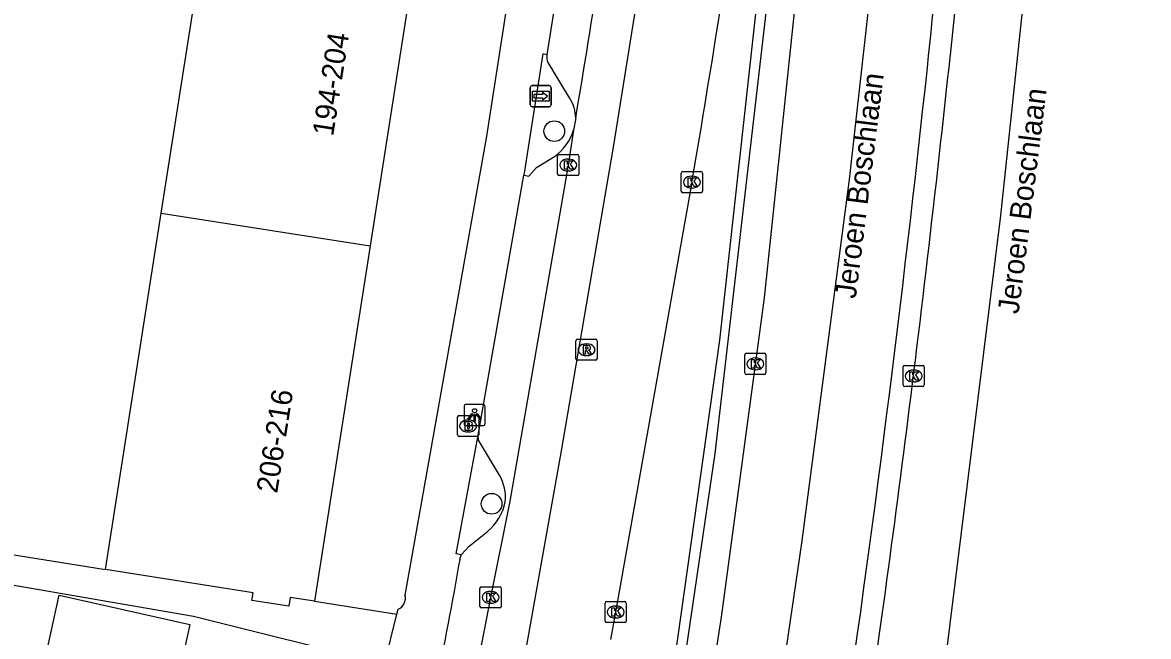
# Model space of a CAD drawing. Extents: x 162172 to 163187, y 382874 to 383684.
# Drawn here: x 163132.3 to 163185.5, y 383107.4 to 383136.4 of the extents above; entities that cross this region are included whole.
import ezdxf

# ---------------------------------------------------------------- set-up
doc = ezdxf.new("R2010")
doc.units = 0
for name, color, linetype in [('IMGEO_Boom', 7, 'Continuous'), ('IMGEO_Brandkraan', 7, 'Continuous'), ('IMGEO_Fietspad_gesloten', 7, 'Continuous'), ('IMGEO_Kolk', 7, 'Continuous'), ('IMGEO_Lichtpunt', 7, 'Continuous'), ('IMGEO_Muur', 7, 'Continuous'), ('IMGEO_Openbare_ruimte_label', 7, 'Continuous'), ('IMGEO_Pand', 7, 'Continuous'), ('IMGEO_Pand_nummerreeks', 7, 'Continuous'), ('IMGEO_Parkeervlak_open', 7, 'Continuous'), ('IMGEO_Rijbaan_lokaal_gesloten', 7, 'Continuous'), ('IMGEO_Rijbaan_regionaal_gesloten', 7, 'Continuous'), ('IMGEO_Rioolput', 7, 'Continuous'), ('IMGEO_Voetpad_open', 7, 'Continuous'), ('IMGEO_Wegwijzer', 7, 'Continuous')]:
    doc.layers.add(name, color=color, linetype=linetype)

msp = doc.modelspace()

# ---------------------------------------------------------------- linework, layer by layer
at = {"layer": 'IMGEO_Boom'}
for centre in [(163157.441, 383131.301), (163154.478, 383113.708)]:
    msp.add_circle(centre, 0.489, dxfattribs=at)
at = {"layer": 'IMGEO_Brandkraan'}
for p, q in [((163152.869, 383116.957), (163152.869, 383117.809)), ((163152.944, 383117.883), (163153.796, 383117.883)), ((163153.357, 383117.663), (163153.382, 383117.663)), ((163153.87, 383117.809), (163153.87, 383116.957)), ((163153.38, 383117.103), (163153.355, 383117.103)), ((163153.796, 383116.883), (163152.944, 383116.883))]:
    msp.add_line(p, q, dxfattribs=at)
for points in [[(163152.869, 383116.957), (163152.869, 383117.809)], [(163152.944, 383117.883), (163153.796, 383117.883)], [(163153.217, 383117.583), (163153.217, 383117.183), (163153.43, 383117.183)], [(163153.448, 383117.583), (163153.217, 383117.583)], [(163153.396, 383117.502), (163153.342, 383117.502), (163153.342, 383117.426)], [(163153.87, 383117.809), (163153.87, 383116.957)], [(163153.342, 383117.426), (163153.395, 383117.426)], [(163153.404, 383117.35), (163153.342, 383117.35), (163153.342, 383117.269)], [(163153.342, 383117.269), (163153.404, 383117.269)], [(163153.796, 383116.883), (163152.944, 383116.883)]]:
    msp.add_lwpolyline(points, dxfattribs=at)
for centre, radius, start, end in [((163152.946, 383117.807), 0.0765, 91.552, 178.448), ((163152.946, 383117.807), 0.0765, 91.552, 178.448), ((163153.397, 383117.464), 0.0379, 267.8285, 90.9355), ((163153.452, 383117.438), 0.145, 59.4692, 91.5367), ((163153.477, 383117.485), 0.0922, 285.5137, 58.1501), ((163153.794, 383117.807), 0.0765, 1.552, 88.448), ((163153.794, 383117.807), 0.0765, 1.552, 88.448), ((163152.946, 383116.959), 0.0765, 181.552, 268.448), ((163152.946, 383116.959), 0.0765, 181.552, 268.448), ((163153.405, 383117.309), 0.0404, 269.8759, 90.5077), ((163153.436, 383117.434), 0.251, 268.6676, 293.5347), ((163153.482, 383117.293), 0.105, 301.3115, 78.989), ((163153.794, 383116.959), 0.0765, 271.552, 358.448), ((163153.794, 383116.959), 0.0765, 271.552, 358.448)]:
    msp.add_arc(centre, radius, start, end, dxfattribs=at)
for centre, major_axis, ratio, start_param, end_param in [((163153.356, 383117.383), (-0.387, 0.002), 0.722429, 4.712389, 7.853982), ((163153.381, 383117.383), (-0.39, 0.002), 0.717154, 1.570796, 4.712389)]:
    msp.add_ellipse(centre, major_axis=major_axis, ratio=ratio, start_param=start_param, end_param=end_param, dxfattribs=at)
at = {"layer": 'IMGEO_Fietspad_gesloten'}
for points in [[(163158.45, 383131.915), (163158.353, 383131.351)], [(163158.353, 383131.351), (163158.101, 383129.701), (163155.326, 383113.743), (163155.282, 383113.523), (163154.43, 383109.291), (163152.873, 383101.26)]]:
    msp.add_lwpolyline(points, dxfattribs=at)
msp.add_arc((162772.388, 383197.683), 391.624, 350.33212, 352.45692, dxfattribs=at)
at = {"layer": 'IMGEO_Kolk'}
for p, q in [((163157.598, 383129.275), (163157.598, 383130.127)), ((163157.673, 383130.201), (163158.525, 383130.201)), ((163158.086, 383129.981), (163158.111, 383129.981)), ((163158.599, 383130.127), (163158.599, 383129.275)), ((163158.525, 383129.201), (163157.673, 383129.201)), ((163158.109, 383129.421), (163158.084, 383129.421)), ((163163.441, 383128.47), (163163.441, 383129.322)), ((163163.516, 383129.396), (163164.368, 383129.396)), ((163163.929, 383129.176), (163163.954, 383129.176)), ((163164.442, 383129.322), (163164.442, 383128.47)), ((163164.368, 383128.396), (163163.516, 383128.396)), ((163163.952, 383128.616), (163163.927, 383128.616)), ((163166.44, 383119.888), (163166.44, 383120.74)), ((163166.515, 383120.814), (163167.367, 383120.814)), ((163167.441, 383120.74), (163167.441, 383119.888)), ((163166.928, 383120.594), (163166.953, 383120.594)), ((163173.92, 383119.318), (163173.92, 383120.17)), ((163173.995, 383120.244), (163174.847, 383120.244)), ((163174.921, 383120.17), (163174.921, 383119.318)), ((163167.367, 383119.814), (163166.515, 383119.814)), ((163166.951, 383120.034), (163166.926, 383120.034)), ((163174.408, 383120.024), (163174.433, 383120.024)), ((163174.847, 383119.244), (163173.995, 383119.244)), ((163174.431, 383119.464), (163174.406, 383119.464)), ((163153.929, 383108.865), (163153.929, 383109.717)), ((163154.004, 383109.791), (163154.856, 383109.791)), ((163154.417, 383109.571), (163154.442, 383109.571)), ((163154.93, 383109.717), (163154.93, 383108.865)), ((163154.44, 383109.011), (163154.415, 383109.011)), ((163159.839, 383108.172), (163159.839, 383109.024)), ((163159.914, 383109.098), (163160.766, 383109.098)), ((163160.84, 383109.024), (163160.84, 383108.172)), ((163154.856, 383108.791), (163154.004, 383108.791)), ((163160.327, 383108.878), (163160.352, 383108.878)), ((163160.766, 383108.098), (163159.914, 383108.098)), ((163160.35, 383108.318), (163160.325, 383108.318))]:
    msp.add_line(p, q, dxfattribs=at)
for points in [[(163157.598, 383129.275), (163157.598, 383130.127)], [(163157.673, 383130.201), (163158.525, 383130.201)], [(163157.919, 383129.901), (163158.042, 383129.901), (163158.042, 383129.75), (163158.172, 383129.901), (163158.336, 383129.901), (163158.19, 383129.75), (163158.343, 383129.501), (163158.191, 383129.501), (163158.106, 383129.665), (163158.042, 383129.598), (163158.042, 383129.501), (163157.919, 383129.501), (163157.919, 383129.901)], [(163158.599, 383130.127), (163158.599, 383129.275)], [(163158.525, 383129.201), (163157.673, 383129.201)], [(163163.441, 383128.47), (163163.441, 383129.322)], [(163163.516, 383129.396), (163164.368, 383129.396)], [(163164.442, 383129.322), (163164.442, 383128.47)], [(163163.762, 383129.096), (163163.885, 383129.096), (163163.885, 383128.945), (163164.015, 383129.096), (163164.179, 383129.096), (163164.033, 383128.945), (163164.186, 383128.696), (163164.034, 383128.696), (163163.949, 383128.86), (163163.885, 383128.793), (163163.885, 383128.696), (163163.762, 383128.696), (163163.762, 383129.096)], [(163164.368, 383128.396), (163163.516, 383128.396)], [(163166.44, 383119.888), (163166.44, 383120.74)], [(163166.515, 383120.814), (163167.367, 383120.814)], [(163167.441, 383120.74), (163167.441, 383119.888)], [(163166.761, 383120.514), (163166.884, 383120.514), (163166.884, 383120.363), (163167.014, 383120.514), (163167.178, 383120.514), (163167.032, 383120.363), (163167.185, 383120.114), (163167.033, 383120.114), (163166.948, 383120.278), (163166.884, 383120.211), (163166.884, 383120.114), (163166.761, 383120.114), (163166.761, 383120.514)], [(163173.92, 383119.318), (163173.92, 383120.17)], [(163173.995, 383120.244), (163174.847, 383120.244)], [(163174.921, 383120.17), (163174.921, 383119.318)], [(163167.367, 383119.814), (163166.515, 383119.814)], [(163174.241, 383119.944), (163174.364, 383119.944), (163174.364, 383119.793), (163174.494, 383119.944), (163174.658, 383119.944), (163174.512, 383119.793), (163174.665, 383119.544), (163174.513, 383119.544), (163174.428, 383119.708), (163174.364, 383119.641), (163174.364, 383119.544), (163174.241, 383119.544), (163174.241, 383119.944)], [(163174.847, 383119.244), (163173.995, 383119.244)], [(163153.929, 383108.865), (163153.929, 383109.717)], [(163154.004, 383109.791), (163154.856, 383109.791)], [(163154.25, 383109.491), (163154.373, 383109.491), (163154.373, 383109.34), (163154.503, 383109.491), (163154.667, 383109.491), (163154.521, 383109.34), (163154.674, 383109.091), (163154.522, 383109.091), (163154.437, 383109.255), (163154.373, 383109.188), (163154.373, 383109.091), (163154.25, 383109.091), (163154.25, 383109.491)], [(163154.93, 383109.717), (163154.93, 383108.865)], [(163159.839, 383108.172), (163159.839, 383109.024)], [(163159.914, 383109.098), (163160.766, 383109.098)], [(163160.84, 383109.024), (163160.84, 383108.172)], [(163154.856, 383108.791), (163154.004, 383108.791)], [(163160.16, 383108.798), (163160.283, 383108.798), (163160.283, 383108.647), (163160.413, 383108.798), (163160.577, 383108.798), (163160.431, 383108.647), (163160.584, 383108.398), (163160.432, 383108.398), (163160.347, 383108.562), (163160.283, 383108.495), (163160.283, 383108.398), (163160.16, 383108.398), (163160.16, 383108.798)], [(163160.766, 383108.098), (163159.914, 383108.098)]]:
    msp.add_lwpolyline(points, dxfattribs=at)
for centre, start, end in [((163157.675, 383130.125), 91.552, 178.448), ((163157.675, 383130.125), 91.552, 178.448), ((163158.523, 383130.125), 1.552, 88.448), ((163158.523, 383130.125), 1.552, 88.448), ((163157.675, 383129.277), 181.552, 268.448), ((163157.675, 383129.277), 181.552, 268.448), ((163158.523, 383129.277), 271.552, 358.448), ((163158.523, 383129.277), 271.552, 358.448), ((163163.518, 383129.32), 91.552, 178.448), ((163163.518, 383129.32), 91.552, 178.448), ((163164.366, 383129.32), 1.552, 88.448), ((163164.366, 383129.32), 1.552, 88.448), ((163163.518, 383128.472), 181.552, 268.448), ((163163.518, 383128.472), 181.552, 268.448), ((163164.366, 383128.472), 271.552, 358.448), ((163164.366, 383128.472), 271.552, 358.448), ((163166.517, 383120.738), 91.552, 178.448), ((163166.517, 383120.738), 91.552, 178.448), ((163167.365, 383120.738), 1.552, 88.448), ((163167.365, 383120.738), 1.552, 88.448), ((163173.997, 383120.168), 91.552, 178.448), ((163173.997, 383120.168), 91.552, 178.448), ((163174.845, 383120.168), 1.552, 88.448), ((163174.845, 383120.168), 1.552, 88.448), ((163166.517, 383119.89), 181.552, 268.448), ((163166.517, 383119.89), 181.552, 268.448), ((163167.365, 383119.89), 271.552, 358.448), ((163167.365, 383119.89), 271.552, 358.448), ((163173.997, 383119.32), 181.552, 268.448), ((163173.997, 383119.32), 181.552, 268.448), ((163174.845, 383119.32), 271.552, 358.448), ((163174.845, 383119.32), 271.552, 358.448), ((163154.006, 383109.715), 91.552, 178.448), ((163154.006, 383109.715), 91.552, 178.448), ((163154.854, 383109.715), 1.552, 88.448), ((163154.854, 383109.715), 1.552, 88.448), ((163159.916, 383109.022), 91.552, 178.448), ((163159.916, 383109.022), 91.552, 178.448), ((163160.764, 383109.022), 1.552, 88.448), ((163160.764, 383109.022), 1.552, 88.448), ((163154.006, 383108.867), 181.552, 268.448), ((163154.006, 383108.867), 181.552, 268.448), ((163154.854, 383108.867), 271.552, 358.448), ((163154.854, 383108.867), 271.552, 358.448), ((163159.916, 383108.174), 181.552, 268.448), ((163159.916, 383108.174), 181.552, 268.448), ((163160.764, 383108.174), 271.552, 358.448), ((163160.764, 383108.174), 271.552, 358.448)]:
    msp.add_arc(centre, 0.0765, start, end, dxfattribs=at)
for centre, major_axis, ratio, start_param, end_param in [((163158.085, 383129.701), (-0.387, 0.002), 0.722429, 4.712389, 7.853982), ((163158.11, 383129.701), (-0.39, 0.002), 0.717154, 1.570796, 4.712389), ((163163.928, 383128.896), (-0.387, 0.002), 0.722429, 4.712389, 7.853982), ((163163.953, 383128.896), (-0.39, 0.002), 0.717154, 1.570796, 4.712389), ((163166.927, 383120.314), (-0.387, 0.002), 0.722429, 4.712389, 7.853982), ((163166.952, 383120.314), (-0.39, 0.002), 0.717154, 1.570796, 4.712389), ((163174.407, 383119.744), (-0.387, 0.002), 0.722429, 4.712389, 7.853982), ((163174.432, 383119.744), (-0.39, 0.002), 0.717154, 1.570796, 4.712389), ((163154.416, 383109.291), (-0.387, 0.002), 0.722429, 4.712389, 7.853982), ((163154.441, 383109.291), (-0.39, 0.002), 0.717154, 1.570796, 4.712389), ((163160.326, 383108.598), (-0.387, 0.002), 0.722429, 4.712389, 7.853982), ((163160.351, 383108.598), (-0.39, 0.002), 0.717154, 1.570796, 4.712389)]:
    msp.add_ellipse(centre, major_axis=major_axis, ratio=ratio, start_param=start_param, end_param=end_param, dxfattribs=at)
at = {"layer": 'IMGEO_Lichtpunt'}
for p, q in [((163153.176, 383118.302), (163153.176, 383117.495)), ((163153.176, 383118.302), (163153.176, 383117.495)), ((163154.078, 383118.397), (163153.27, 383118.397)), ((163154.078, 383118.397), (163153.27, 383118.397)), ((163154.172, 383117.495), (163154.172, 383118.302)), ((163154.172, 383117.495), (163154.172, 383118.302)), ((163153.27, 383117.401), (163154.078, 383117.401)), ((163153.27, 383117.401), (163154.078, 383117.401))]:
    msp.add_line(p, q, dxfattribs=at)
for points in [[(163153.55, 383117.966), (163153.589, 383117.938), (163153.401, 383117.676), (163153.363, 383117.703), (163153.55, 383117.966)], [(163153.652, 383117.918), (163153.699, 383117.918), (163153.699, 383117.596), (163153.652, 383117.596), (163153.652, 383117.918)], [(163153.762, 383117.938), (163153.8, 383117.965), (163153.987, 383117.703), (163153.948, 383117.675), (163153.762, 383117.938)]]:
    msp.add_lwpolyline(points, dxfattribs=at)
msp.add_circle((163153.675, 383118.1), 0.0994, dxfattribs=at)
for centre, start, end in [((163153.27, 383118.302), 90, 180), ((163153.27, 383118.302), 90, 180), ((163154.078, 383118.302), 0, 90), ((163154.078, 383118.302), 0, 90), ((163153.27, 383117.495), 180, 270), ((163153.27, 383117.495), 180, 270), ((163154.078, 383117.495), 270, 0), ((163154.078, 383117.495), 270, 360)]:
    msp.add_arc(centre, 0.0946, start, end, dxfattribs=at)
at = {"layer": 'IMGEO_Muur'}
for points in [[(163171.11, 383204.219), (163171.661, 383204.206), (163171.497, 383197.193), (163171.164, 383182.929), (163170.263, 383166.073), (163167.988, 383141.666), (163165.017, 383116.084), (163162.728, 383100.45), (163159.311, 383079.072), (163158.104, 383072.188)], [(163162.679, 383103.096), (163165.259, 383121.433), (163168.259, 383148.565), (163170.241, 383173.955), (163170.672, 383182.472), (163171.11, 383204.219)]]:
    msp.add_lwpolyline(points, dxfattribs=at)
at = {"layer": 'IMGEO_Pand'}
for points in [[(163138.871, 383127.433), (163141.526, 383144.371)], [(163151.388, 383142.813), (163148.734, 383125.887)], [(163136.231, 383110.599), (163138.871, 383127.433)], [(163138.871, 383127.433), (163148.734, 383125.887)], [(163148.734, 383125.887), (163146.104, 383109.108)], [(163146.104, 383109.108), (163144.961, 383109.287), (163144.897, 383108.874), (163143.152, 383109.148), (163143.208, 383109.505), (163136.231, 383110.599)], [(163133.257, 383105.802), (163134.055, 383109.39), (163140.227, 383108.016), (163139.428, 383104.428), (163133.257, 383105.802)]]:
    msp.add_lwpolyline(points, dxfattribs=at)
at = {"layer": 'IMGEO_Parkeervlak_open'}
for points in [[(163158.152, 383132.876), (163157.341, 383134.235)], [(163155.998, 383129.231), (163156.24, 383129.174), (163156.595, 383129.588), (163157.443, 383130.109)], [(163154.844, 383115.061), (163153.855, 383116.712), (163153.838, 383116.942)], [(163153.043, 383111.292), (163153.417, 383111.706), (163154.28, 383112.403)]]:
    msp.add_lwpolyline(points, dxfattribs=at)
for centre, radius, start, end in [((163157.936, 383134.85), 0.855, 176.3733, 225.954), ((163156.755, 383131.916), 1.695, 359.9601, 34.4965), ((163156.115, 383132.037), 2.341, 304.5705, 342.9698), ((163153.08, 383114.006), 2.056, 354.1987, 30.8878), ((163152.739, 383114.29), 2.436, 309.2397, 348.3508)]:
    msp.add_arc(centre, radius, start, end, dxfattribs=at)
at = {"layer": 'IMGEO_Rijbaan_lokaal_gesloten'}
for points in [[(163148.975, 383084.572), (163154.621, 383099.795), (163155.875, 383105.528), (163157.785, 383116.216), (163160.232, 383130.548), (163162.322, 383143.506), (163164.291, 383159.927), (163165.485, 383171.512), (163166.321, 383182.858), (163166.679, 383195.159), (163166.649, 383212.865), (163166.709, 383220.807), (163167.099, 383229.7)], [(163163.941, 383128.896), (163160.339, 383108.598), (163160.099, 383107.305)]]:
    msp.add_lwpolyline(points, dxfattribs=at)
msp.add_arc((162703.042, 383208.658), 467.75, 350.18175, 355.20971, dxfattribs=at)
at = {"layer": 'IMGEO_Rijbaan_regionaal_gesloten'}
for points in [[(163175.704, 383245.265), (163176.36, 383218.296), (163176.18, 383201.214), (163175.147, 383176.399), (163174.339, 383155.631), (163171.372, 383129.018), (163169.125, 383111.846), (163165.71, 383088.65), (163162.796, 383071.166)], [(163159.439, 383071.897), (163161.483, 383083.657), (163165.336, 383108.348), (163167.365, 383123.436), (163170.352, 383151.769), (163172.112, 383175.19), (163172.697, 383185.967), (163173.125, 383197.218), (163173.267, 383208.055), (163173.256, 383209.258)], [(163170.131, 383069.567), (163172.428, 383083.029), (163174.02, 383093.378), (163175.612, 383103.726), (163178.537, 383127.319), (163182.776, 383167.261), (163183.531, 383174.763), (163184.285, 383182.266), (163185.511, 383198.678)]]:
    msp.add_lwpolyline(points, dxfattribs=at)
for centre, radius, start, end in [((162002.11, 383258.197), 1179.48, 353.969904, 354.84848), ((162172.146, 383242.684), 1009.775, 353.049009, 354.147746), ((162338.869, 383223.792), 840.971, 351.633929, 353.890756), ((162337.328, 383223.62), 843.5, 351.778748, 352.976569)]:
    msp.add_arc(centre, radius, start, end, dxfattribs=at)
at = {"layer": 'IMGEO_Rioolput'}
for p, q in [((163158.46, 383120.556), (163158.46, 383121.408)), ((163158.535, 383121.482), (163159.387, 383121.482)), ((163158.948, 383121.262), (163158.973, 383121.262)), ((163159.461, 383121.408), (163159.461, 383120.556)), ((163158.971, 383120.702), (163158.946, 383120.702)), ((163159.387, 383120.482), (163158.535, 383120.482))]:
    msp.add_line(p, q, dxfattribs=at)
for points in [[(163158.46, 383120.556), (163158.46, 383121.408)], [(163158.535, 383121.482), (163159.387, 383121.482)], [(163159.049, 383121.18), (163158.797, 383121.182), (163158.797, 383120.782)], [(163159.461, 383121.408), (163159.461, 383120.556)], [(163158.797, 383120.782), (163158.921, 383120.782), (163158.921, 383120.944), (163158.932, 383120.944)], [(163158.975, 383121.101), (163158.921, 383121.101), (163158.921, 383121.02)], [(163158.921, 383121.02), (163158.973, 383121.02)], [(163158.979, 383120.915), (163159.05, 383120.782), (163159.19, 383120.782), (163159.125, 383120.908)], [(163159.387, 383120.482), (163158.535, 383120.482)]]:
    msp.add_lwpolyline(points, dxfattribs=at)
for centre, radius, start, end in [((163158.537, 383121.406), 0.0765, 91.552, 178.448), ((163158.537, 383121.406), 0.0765, 91.552, 178.448), ((163159.048, 383121.07), 0.109, 350.3612, 89.416), ((163159.385, 383121.406), 0.0765, 1.552, 88.448), ((163159.385, 383121.406), 0.0765, 1.552, 88.448), ((163158.931, 383120.891), 0.0533, 26.0293, 88.6989), ((163158.957, 383121.209), 0.19, 274.7715, 282.9687), ((163158.981, 383121.005), 0.0964, 77.0061, 93.1865), ((163158.995, 383121.062), 0.0378, 276.6634, 79.6772), ((163159.046, 383121.07), 0.112, 277.5842, 350.9817), ((163159.03, 383120.855), 0.108, 29.5134, 73.7905), ((163158.537, 383120.558), 0.0765, 181.552, 268.448), ((163158.537, 383120.558), 0.0765, 181.552, 268.448), ((163159.385, 383120.558), 0.0765, 271.552, 358.448), ((163159.385, 383120.558), 0.0765, 271.552, 358.448)]:
    msp.add_arc(centre, radius, start, end, dxfattribs=at)
for centre, major_axis, ratio, start_param, end_param in [((163158.947, 383120.982), (-0.387, 0.002), 0.722429, 4.712389, 7.853982), ((163158.972, 383120.982), (-0.39, 0.002), 0.717154, 1.570796, 4.712389)]:
    msp.add_ellipse(centre, major_axis=major_axis, ratio=ratio, start_param=start_param, end_param=end_param, dxfattribs=at)
at = {"layer": 'IMGEO_Voetpad_open'}
for points in [[(163150.387, 383109.402), (163154.256, 383131.058), (163157.499, 383151.959), (163158.378, 383158.574), (163159.977, 383173.635), (163161.497, 383190.557), (163161.526, 383207.385), (163160.795, 383232.984), (163160.002, 383246.311), (163159.893, 383248.853), (163149.786, 383248.385)], [(163158.549, 383143.941), (163158.488, 383143.731), (163157.125, 383135.117), (163157.082, 383134.904)], [(163157.082, 383134.904), (163156.902, 383134.951), (163155.998, 383129.231)], [(163153.838, 383116.942), (163155.998, 383129.231)], [(163123.096, 383119.812), (163124.757, 383119.594), (163124.368, 383116.628), (163123.838, 383112.587), (163136.231, 383110.599)], [(163149.419, 383106.133), (163140.4, 383108.39), (163122.138, 383111.527), (163122.83, 383116.829), (163119.75, 383117.202)], [(163153.043, 383111.292), (163152.807, 383111.347), (163153.838, 383116.942)], [(163152.985, 383111.083), (163153.043, 383111.292)], [(163146.104, 383109.108), (163150.004, 383108.497)], [(163149.419, 383106.133), (163150.004, 383108.497)], [(163150.004, 383108.497), (163150.063, 383108.734)]]:
    msp.add_lwpolyline(points, dxfattribs=at)
for centre, radius, start, end in [((162984.2, 383140.149), 171.27, 346.12501, 350.22904), ((163149.845, 383109.252), 0.562, 292.8011, 15.4493)]:
    msp.add_arc(centre, radius, start, end, dxfattribs=at)
at = {"layer": 'IMGEO_Wegwijzer'}
for p, q in [((163156.402, 383133.452), (163157.192, 383133.452)), ((163157.192, 383133.452), (163156.402, 383133.452)), ((163156.302, 383132.552), (163156.302, 383133.352)), ((163156.302, 383133.352), (163156.302, 383132.552)), ((163157.292, 383133.352), (163157.292, 383132.552)), ((163157.292, 383132.552), (163157.292, 383133.352)), ((163157.192, 383132.452), (163156.402, 383132.452)), ((163156.402, 383132.452), (163157.192, 383132.452))]:
    msp.add_line(p, q, dxfattribs=at)
for points in [[(163156.403, 383133.184), (163157.191, 383133.184), (163157.191, 383132.72), (163156.403, 383132.72), (163156.403, 383133.184)], [(163156.468, 383133.036), (163156.468, 383132.952), (163156.468, 383132.868), (163156.879, 383132.868), (163156.879, 383132.785), (163157.126, 383132.952), (163156.879, 383133.119), (163156.879, 383133.036), (163156.468, 383133.036)]]:
    msp.add_lwpolyline(points, dxfattribs=at)
for centre, start, end in [((163156.402, 383133.352), 90, 180), ((163156.402, 383133.352), 90, 180), ((163157.192, 383133.352), 0, 90), ((163157.192, 383133.352), 360, 90), ((163156.402, 383132.552), 180, 270), ((163156.402, 383132.552), 180, 270), ((163157.192, 383132.552), 270, 0), ((163157.192, 383132.552), 270, 0)]:
    msp.add_arc(centre, 0.1, start, end, dxfattribs=at)

# ---------------------------------------------------------------- texts
at = {"layer": 'IMGEO_Openbare_ruimte_label'}
for p in [(163171.681, 383123.361), (163179.373, 383122.642)]:
    msp.add_text('Jeroen Boschlaan', height=1, rotation=82.875, dxfattribs=at).set_placement(p)
at = {"layer": 'IMGEO_Pand_nummerreeks'}
for s, p in [('194-204', (163146.99, 383131.027)), ('206-216', (163144.348, 383114.175))]:
    msp.add_text(s, height=1, rotation=81.0903, dxfattribs=at).set_placement(p)

doc.saveas('drawing.dxf')
